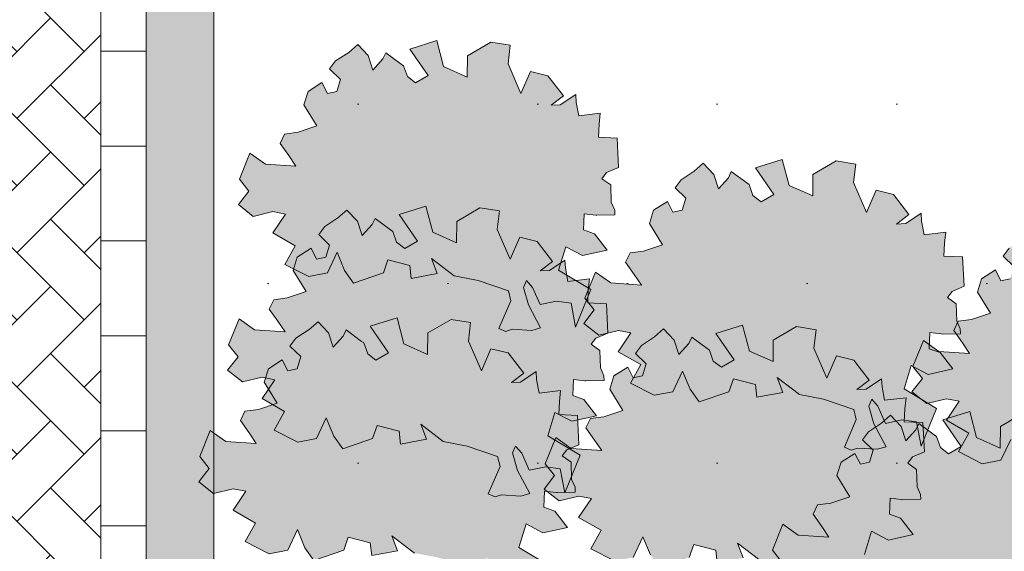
# Model space of a CAD drawing. Header units: metres. Extents: x 92403 to 95147, y 464428 to 465602.
# Tile 271 of 568: x 92431.34 to 92433.52, y 465221.92 to 465223.09. Entities that reach past the tile are written whole.
import ezdxf

# ---------------------------------------------------------------- set-up
doc = ezdxf.new("R2010")
doc.units = ezdxf.units.M
doc.layers.get('Defpoints').update_dxf_attribs({"linetype": 'CONTINUOUS'})
for name, color, linetype, lineweight in [('B-RO-VH-VERHARDING_STRAATBAKSTEEN-G', 252, 'CONTINUOUS', 5), ('X-XX-AL-M', 7, 'CONTINUOUS', 18), ('X-XX-AL-RMB - profiel', 7, 'CONTINUOUS', 9)]:
    doc.layers.add(name, color=color, linetype=linetype, lineweight=lineweight)
doc.layers.add('N-RO-GR-GROENSTROOK-A', color=7, linetype='CONTINUOUS', lineweight=0, true_color=0x5de817, transparency=0.7)
doc.styles.add('NLCS-ISO-M50-T25', font='NLCS-ISO.ttf', dxfattribs={"height": 0.125})
doc.dimstyles.new('NLCS-M50-T25-PIJL_L2_H1', dxfattribs={"dimscale": 0.05, "dimtxt": 2.5, "dimasz": 2.5, "dimexe": 2, "dimexo": 2, "dimgap": 0.7, "dimtad": 1, "dimzin": 0, "dimdsep": 46, "dimtxsty": 'NLCS-ISO-M50-T25', "dimcen": 2.5, "dimdle": 2, "dimclrd": 256, "dimclre": 256, "dimclrt": 256, "dimadec": 1, "dimazin": 0, "dimtfac": 1, "dimtdec": 3, "dimtofl": 0, "dimtmove": 0, "dimatfit": 3, "dimfxl": 2, "dimfxlon": 1, "dimtfillclr": 256, "dimtolj": 1, "dimtzin": 0, "dimlwd": -1, "dimlwe": -1, "dimarcsym": 0})

# ---------------------------------------------------------------- blocks, each defined once
blk = doc.blocks.new('*D150')
at = {"layer": 'Defpoints', "color": 0, "transparency": 16777216}
for p in [(92431.6193, 465222.2162), (92438.5156, 465222.2162), (92431.6193, 465220.7611)]:
    blk.add_point(p, dxfattribs=at)
at = {"layer": 'X-XX-AL-M', "transparency": 16777216}
for p, q in [((92431.6193, 465220.8611), (92431.6193, 465220.6611)), ((92438.5156, 465220.8611), (92438.5156, 465220.6611)), ((92438.3906, 465220.7611), (92431.7443, 465220.7611))]:
    blk.add_line(p, q, dxfattribs=at)
for points in [[(92431.7443, 465220.7819), (92431.7443, 465220.7402), (92431.6193, 465220.7611)], [(92438.3906, 465220.7819), (92438.3906, 465220.7402), (92438.5156, 465220.7611)]]:
    blk.add_solid(points, dxfattribs=at)
at = {"layer": 'X-XX-AL-M', "transparency": 16777216, "insert": (92435.0675, 465220.8711), "char_height": 0.125, "attachment_point": 5, "style": 'NLCS-ISO-M50-T25'}
blk.add_mtext('\\A1; (breedte var)', dxfattribs=at)
blk = doc.blocks.new('*D151')
at = {"layer": 'Defpoints', "color": 0, "transparency": 16777216}
for p in [(92428.2193, 465222.2162), (92431.6193, 465222.2162), (92428.2193, 465220.7611)]:
    blk.add_point(p, dxfattribs=at)
at = {"layer": 'X-XX-AL-M', "transparency": 16777216}
for p, q in [((92428.2193, 465220.8611), (92428.2193, 465220.6611)), ((92431.6193, 465220.8611), (92431.6193, 465220.6611)), ((92431.4943, 465220.7611), (92428.3443, 465220.7611))]:
    blk.add_line(p, q, dxfattribs=at)
for points in [[(92428.3443, 465220.7819), (92428.3443, 465220.7402), (92428.2193, 465220.7611)], [(92431.4943, 465220.7819), (92431.4943, 465220.7402), (92431.6193, 465220.7611)]]:
    blk.add_solid(points, dxfattribs=at)
at = {"layer": 'X-XX-AL-M', "transparency": 16777216, "insert": (92429.9193, 465220.8586), "char_height": 0.125, "attachment_point": 5, "style": 'NLCS-ISO-M50-T25'}
blk.add_mtext('\\A1;3.40', dxfattribs=at)

msp = doc.modelspace()

# ---------------------------------------------------------------- hatches: boundary and pattern name
at = {"layer": 'B-RO-VH-VERHARDING_STRAATBAKSTEEN-G', "ltscale": 0.1, "true_color": 0x794e4e}
h = msp.add_hatch(dxfattribs=at)
h.set_pattern_fill('KF-HALFSTEENS', color=27)
h.set_pattern_definition([(0, (92431.51931, 465221.34234), (0.105, 0.105), [0.105, -0.105]), (90, (92431.51931, 465221.34234), (-0.105, 6e-18), [])])
h.paths.add_polyline_path([(92431.619312, 465225.208142), (92431.519312, 465225.208142), (92431.519312, 465221.342343), (92431.619312, 465221.342343)])
at = {"layer": 'N-RO-GR-GROENSTROOK-A', "transparency": 33554508}
h = msp.add_hatch(color=256, dxfattribs=at)
h.dxf.hatch_style = 1
h.paths.add_polyline_path([(92432.299873, 465222.52538), (92432.353053, 465222.515245), (92432.41993, 465222.49224), (92432.425307, 465222.470245), (92432.398963, 465222.409131), (92432.414241, 465222.402545), (92432.428001, 465222.407271), (92432.471559, 465222.404481), (92432.490975, 465222.409966), (92432.463968, 465222.461039), (92432.452998, 465222.499871), (92432.459584, 465222.515149), (92432.473173, 465222.4997), (92432.489799, 465222.461627), (92432.526182, 465222.46939), (92432.558428, 465222.465081), (92432.568467, 465222.41173), (92432.602269, 465222.49479), (92432.530735, 465222.537854), (92432.546691, 465222.58969), (92432.583836, 465222.570145), (92432.638435, 465222.582048), (92432.610307, 465222.618318), (92432.585961, 465222.626932), (92432.587451, 465222.662484), (92432.612938, 465222.659524), (92432.615003, 465222.659284), (92432.655232, 465222.660168), (92432.654998, 465222.670808), (92432.64729, 465222.687866), (92432.64604, 465222.726282), (92432.626597, 465222.740191), (92432.636789, 465222.753774), (92432.663525, 465222.764961), (92432.660265, 465222.829911), (92432.618987, 465222.831641), (92432.620197, 465222.860527), (92432.623039, 465222.884892), (92432.575461, 465222.87903), (92432.569695, 465222.908994), (92432.568611, 465222.926585), (92432.534357, 465222.903536), (92432.514295, 465222.902674), (92432.541431, 465222.923403), (92432.507401, 465222.967776), (92432.469047, 465222.97724), (92432.447749, 465222.928246), (92432.419047, 465222.994262), (92432.424142, 465223.035162), (92432.380747, 465223.042218), (92432.329548, 465223.012022), (92432.329123, 465222.964642), (92432.276784, 465222.987916), (92432.261513, 465223.045512), (92432.202219, 465223.026917), (92432.242672, 465222.968265), (92432.214684, 465222.952023), (92432.1968, 465222.965866), (92432.188185, 465222.989926), (92432.183135, 465222.993542), (92432.149079, 465223.018669), (92432.142522, 465223.004934), (92432.120431, 465222.980458), (92432.110328, 465223.012437), (92432.08691, 465223.036986), (92432.066932, 465223.019493), (92432.038051, 465223.000539), (92432.024822, 465222.982762), (92432.048565, 465222.95977), (92432.040422, 465222.933008), (92432.019953, 465222.928628), (92432.007958, 465222.952699), (92431.977227, 465222.933038), (92431.968189, 465222.903563), (92431.996917, 465222.856794), (92431.954982, 465222.842839), (92431.925167, 465222.838851), (92431.915458, 465222.818177), (92431.934612, 465222.791187), (92431.950274, 465222.767748), (92431.882846, 465222.772276), (92431.848752, 465222.796488), (92431.825529, 465222.738802), (92431.846274, 465222.712531), (92431.823185, 465222.68286), (92431.856164, 465222.656862), (92431.899515, 465222.667353), (92431.927372, 465222.661865), (92431.899355, 465222.620092), (92431.948878, 465222.591699), (92431.926091, 465222.550623), (92431.978547, 465222.52394), (92432.019966, 465222.531763), (92432.041381, 465222.577347), (92432.057905, 465222.537243), (92432.077794, 465222.509175), (92432.14376, 465222.531812), (92432.153538, 465222.560339), (92432.202166, 465222.547826), (92432.205408, 465222.51967), (92432.26281, 465222.530358), (92432.25015, 465222.563361), (92432.299885, 465222.525397)])
h = msp.add_hatch(color=256, dxfattribs=at)
h.dxf.hatch_style = 1
h.paths.add_polyline_path([(92433.06334, 465222.262626), (92433.11652, 465222.252491), (92433.183397, 465222.229485), (92433.188774, 465222.20749), (92433.16243, 465222.146377), (92433.177708, 465222.139791), (92433.191468, 465222.144517), (92433.235026, 465222.141726), (92433.254442, 465222.147211), (92433.227435, 465222.198284), (92433.216465, 465222.237116), (92433.223051, 465222.252394), (92433.23664, 465222.236945), (92433.253265, 465222.198873), (92433.289649, 465222.206635), (92433.321895, 465222.202327), (92433.331934, 465222.148975), (92433.365736, 465222.232035), (92433.294202, 465222.275099), (92433.310158, 465222.326936), (92433.347303, 465222.30739), (92433.401902, 465222.319294), (92433.373774, 465222.355563), (92433.349428, 465222.364178), (92433.350918, 465222.39973), (92433.376405, 465222.396769), (92433.37847, 465222.396529), (92433.418699, 465222.397413), (92433.418465, 465222.408053), (92433.410757, 465222.425111), (92433.409506, 465222.463528), (92433.390064, 465222.477436), (92433.400256, 465222.491019), (92433.426992, 465222.502206), (92433.423732, 465222.567156), (92433.382454, 465222.568886), (92433.383664, 465222.597772), (92433.386506, 465222.622138), (92433.338928, 465222.616275), (92433.333161, 465222.646239), (92433.332078, 465222.66383), (92433.297823, 465222.640781), (92433.277762, 465222.639919), (92433.304898, 465222.660648), (92433.270868, 465222.705021), (92433.232514, 465222.714485), (92433.211216, 465222.665491), (92433.182514, 465222.731507), (92433.187609, 465222.772407), (92433.144214, 465222.779463), (92433.093015, 465222.749268), (92433.09259, 465222.701887), (92433.040251, 465222.725161), (92433.02498, 465222.782758), (92432.965686, 465222.764162), (92433.006139, 465222.70551), (92432.978151, 465222.689268), (92432.960266, 465222.703111), (92432.951652, 465222.727172), (92432.946602, 465222.730788), (92432.912546, 465222.755914), (92432.905989, 465222.742179), (92432.883898, 465222.717703), (92432.873795, 465222.749682), (92432.850377, 465222.774232), (92432.830399, 465222.756738), (92432.801517, 465222.737784), (92432.788289, 465222.720008), (92432.812032, 465222.697016), (92432.803889, 465222.670253), (92432.78342, 465222.665874), (92432.771425, 465222.689945), (92432.740693, 465222.670283), (92432.731656, 465222.640808), (92432.760384, 465222.594039), (92432.718449, 465222.580084), (92432.688634, 465222.576096), (92432.678925, 465222.555422), (92432.698079, 465222.528433), (92432.713741, 465222.504993), (92432.646313, 465222.509521), (92432.612219, 465222.533733), (92432.588996, 465222.476047), (92432.609741, 465222.449776), (92432.586651, 465222.420105), (92432.619631, 465222.394107), (92432.662982, 465222.404598), (92432.690839, 465222.39911), (92432.662822, 465222.357337), (92432.712345, 465222.328944), (92432.689558, 465222.287868), (92432.742014, 465222.261185), (92432.783433, 465222.269008), (92432.804848, 465222.314592), (92432.821372, 465222.274488), (92432.841261, 465222.24642), (92432.907227, 465222.269057), (92432.917005, 465222.297584), (92432.965633, 465222.285072), (92432.968875, 465222.256915), (92433.026277, 465222.267603), (92433.013617, 465222.300606), (92433.063352, 465222.262642)])
h = msp.add_hatch(color=256, dxfattribs=at)
h.dxf.hatch_style = 1
h.paths.add_polyline_path([(92432.27597, 465222.159113), (92432.32915, 465222.148977), (92432.396027, 465222.125972), (92432.401404, 465222.103977), (92432.37506, 465222.042864), (92432.390339, 465222.036278), (92432.404099, 465222.041004), (92432.447656, 465222.038213), (92432.467072, 465222.043698), (92432.440065, 465222.094771), (92432.429095, 465222.133603), (92432.435681, 465222.148881), (92432.44927, 465222.133432), (92432.465896, 465222.09536), (92432.50228, 465222.103122), (92432.534525, 465222.098814), (92432.544565, 465222.045462), (92432.578367, 465222.128522), (92432.506832, 465222.171586), (92432.522788, 465222.223423), (92432.559933, 465222.203877), (92432.614532, 465222.215781), (92432.586404, 465222.25205), (92432.562059, 465222.260665), (92432.563549, 465222.296217), (92432.589035, 465222.293256), (92432.5911, 465222.293016), (92432.631329, 465222.2939), (92432.631096, 465222.30454), (92432.623388, 465222.321598), (92432.622137, 465222.360015), (92432.602695, 465222.373923), (92432.612886, 465222.387506), (92432.639622, 465222.398693), (92432.636362, 465222.463643), (92432.595084, 465222.465373), (92432.596295, 465222.494259), (92432.599136, 465222.518625), (92432.551558, 465222.512762), (92432.545792, 465222.542726), (92432.544709, 465222.560317), (92432.510454, 465222.537268), (92432.490393, 465222.536406), (92432.517528, 465222.557135), (92432.483498, 465222.601508), (92432.445145, 465222.610972), (92432.423847, 465222.561978), (92432.395145, 465222.627994), (92432.40024, 465222.668894), (92432.356844, 465222.67595), (92432.305646, 465222.645755), (92432.30522, 465222.598374), (92432.252882, 465222.621648), (92432.237611, 465222.679245), (92432.178316, 465222.660649), (92432.218769, 465222.601997), (92432.190782, 465222.585755), (92432.172897, 465222.599598), (92432.164283, 465222.623659), (92432.159233, 465222.627275), (92432.125177, 465222.652401), (92432.11862, 465222.638666), (92432.096528, 465222.61419), (92432.086425, 465222.646169), (92432.063008, 465222.670719), (92432.04303, 465222.653225), (92432.014148, 465222.634271), (92432.00092, 465222.616495), (92432.024663, 465222.593502), (92432.016519, 465222.56674), (92431.99605, 465222.562361), (92431.984056, 465222.586432), (92431.953324, 465222.56677), (92431.944287, 465222.537295), (92431.973015, 465222.490526), (92431.931079, 465222.476571), (92431.901264, 465222.472583), (92431.891556, 465222.451909), (92431.91071, 465222.42492), (92431.926372, 465222.40148), (92431.858944, 465222.406008), (92431.824849, 465222.43022), (92431.801626, 465222.372534), (92431.822371, 465222.346263), (92431.799282, 465222.316592), (92431.832261, 465222.290594), (92431.875612, 465222.301085), (92431.90347, 465222.295597), (92431.875452, 465222.253824), (92431.924976, 465222.225431), (92431.902189, 465222.184355), (92431.954645, 465222.157672), (92431.996063, 465222.165495), (92432.017479, 465222.211079), (92432.034003, 465222.170975), (92432.053892, 465222.142907), (92432.119858, 465222.165544), (92432.129635, 465222.194071), (92432.178264, 465222.181558), (92432.181505, 465222.153402), (92432.238908, 465222.16409), (92432.226247, 465222.197093), (92432.275983, 465222.159129)])
h = msp.add_hatch(color=256, dxfattribs=at)
h.dxf.hatch_style = 1
h.paths.add_polyline_path([(92433.788352, 465222.11134), (92433.841532, 465222.101205), (92433.908409, 465222.0782), (92433.913786, 465222.056204), (92433.887442, 465221.995091), (92433.90272, 465221.988505), (92433.91648, 465221.993231), (92433.960038, 465221.990441), (92433.979454, 465221.995926), (92433.952447, 465222.046999), (92433.941477, 465222.085831), (92433.948063, 465222.101109), (92433.961652, 465222.08566), (92433.978277, 465222.047587), (92434.014661, 465222.055349), (92434.046907, 465222.051041), (92434.056946, 465221.99769), (92434.090748, 465222.080749), (92434.019214, 465222.123814), (92434.03517, 465222.17565), (92434.072315, 465222.156105), (92434.126914, 465222.168008), (92434.098786, 465222.204278), (92434.07444, 465222.212892), (92434.07593, 465222.248444), (92434.101417, 465222.245484), (92434.103482, 465222.245244), (92434.143711, 465222.246127), (92434.143477, 465222.256768), (92434.135769, 465222.273826), (92434.134518, 465222.312242), (92434.115076, 465222.32615), (92434.125268, 465222.339733), (92434.152004, 465222.350921), (92434.148744, 465222.41587), (92434.107466, 465222.4176), (92434.108676, 465222.446486), (92434.111518, 465222.470852), (92434.06394, 465222.46499), (92434.058173, 465222.494954), (92434.05709, 465222.512545), (92434.022836, 465222.489495), (92434.002774, 465222.488634), (92434.02991, 465222.509363), (92433.99588, 465222.553736), (92433.957526, 465222.563199), (92433.936228, 465222.514205), (92433.907526, 465222.580221), (92433.912621, 465222.621121), (92433.869226, 465222.628177), (92433.818027, 465222.597982), (92433.817602, 465222.550601), (92433.765263, 465222.573875), (92433.749992, 465222.631472), (92433.690698, 465222.612876), (92433.731151, 465222.554224), (92433.703163, 465222.537983), (92433.685278, 465222.551826), (92433.676664, 465222.575886), (92433.671614, 465222.579502), (92433.637558, 465222.604629), (92433.631001, 465222.590893), (92433.60891, 465222.566418), (92433.598807, 465222.598396), (92433.575389, 465222.622946), (92433.555411, 465222.605452), (92433.52653, 465222.586499), (92433.513301, 465222.568722), (92433.537044, 465222.54573), (92433.528901, 465222.518968), (92433.508432, 465222.514588), (92433.496437, 465222.538659), (92433.465705, 465222.518997), (92433.456668, 465222.489523), (92433.485396, 465222.442753), (92433.443461, 465222.428798), (92433.413646, 465222.424811), (92433.403937, 465222.404137), (92433.423091, 465222.377147), (92433.438753, 465222.353708), (92433.371325, 465222.358236), (92433.337231, 465222.382447), (92433.314008, 465222.324762), (92433.334753, 465222.298491), (92433.311663, 465222.268819), (92433.344643, 465222.242821), (92433.387994, 465222.253313), (92433.415851, 465222.247824), (92433.387834, 465222.206052), (92433.437357, 465222.177658), (92433.41457, 465222.136583), (92433.467026, 465222.1099), (92433.508445, 465222.117722), (92433.52986, 465222.163307), (92433.546384, 465222.123203), (92433.566273, 465222.095135), (92433.632239, 465222.117772), (92433.642017, 465222.146299), (92433.690645, 465222.133786), (92433.693887, 465222.10563), (92433.751289, 465222.116318), (92433.738629, 465222.14932), (92433.788364, 465222.111356)])
h = msp.add_hatch(color=256, dxfattribs=at)
h.dxf.hatch_style = 1
h.paths.add_polyline_path([(92432.212236, 465221.912282), (92432.265416, 465221.902147), (92432.332294, 465221.879141), (92432.33767, 465221.857146), (92432.311326, 465221.796033), (92432.326605, 465221.789447), (92432.340365, 465221.794173), (92432.383923, 465221.791383), (92432.403338, 465221.796868), (92432.376332, 465221.847941), (92432.365361, 465221.886773), (92432.371947, 465221.902051), (92432.385537, 465221.886602), (92432.402162, 465221.848529), (92432.438546, 465221.856291), (92432.470791, 465221.851983), (92432.480831, 465221.798632), (92432.514633, 465221.881691), (92432.443098, 465221.924755), (92432.459054, 465221.976592), (92432.4962, 465221.957047), (92432.550798, 465221.96895), (92432.52267, 465222.005219), (92432.498325, 465222.013834), (92432.499815, 465222.049386), (92432.525301, 465222.046426), (92432.527366, 465222.046186), (92432.567596, 465222.047069), (92432.567362, 465222.05771), (92432.559654, 465222.074768), (92432.558403, 465222.113184), (92432.538961, 465222.127092), (92432.549153, 465222.140675), (92432.575888, 465222.151863), (92432.572629, 465222.216812), (92432.53135, 465222.218542), (92432.532561, 465222.247428), (92432.535402, 465222.271794), (92432.487824, 465222.265932), (92432.482058, 465222.295896), (92432.480975, 465222.313487), (92432.44672, 465222.290437), (92432.426659, 465222.289576), (92432.453794, 465222.310305), (92432.419765, 465222.354678), (92432.381411, 465222.364141), (92432.360113, 465222.315147), (92432.331411, 465222.381163), (92432.336506, 465222.422063), (92432.29311, 465222.429119), (92432.241912, 465222.398924), (92432.241487, 465222.351543), (92432.189148, 465222.374817), (92432.173877, 465222.432414), (92432.114582, 465222.413818), (92432.155036, 465222.355166), (92432.127048, 465222.338925), (92432.109163, 465222.352768), (92432.100549, 465222.376828), (92432.095499, 465222.380444), (92432.061443, 465222.40557), (92432.054886, 465222.391835), (92432.032794, 465222.367359), (92432.022692, 465222.399338), (92431.999274, 465222.423888), (92431.979296, 465222.406394), (92431.950414, 465222.387441), (92431.937186, 465222.369664), (92431.960929, 465222.346672), (92431.952786, 465222.31991), (92431.932317, 465222.31553), (92431.920322, 465222.339601), (92431.88959, 465222.319939), (92431.880553, 465222.290465), (92431.909281, 465222.243695), (92431.867345, 465222.22974), (92431.83753, 465222.225752), (92431.827822, 465222.205079), (92431.846976, 465222.178089), (92431.862638, 465222.15465), (92431.79521, 465222.159178), (92431.761116, 465222.183389), (92431.737893, 465222.125703), (92431.758637, 465222.099433), (92431.735548, 465222.069761), (92431.768528, 465222.043763), (92431.811879, 465222.054255), (92431.839736, 465222.048766), (92431.811718, 465222.006994), (92431.861242, 465221.9786), (92431.838455, 465221.937525), (92431.890911, 465221.910842), (92431.932329, 465221.918664), (92431.953745, 465221.964249), (92431.970269, 465221.924145), (92431.990158, 465221.896077), (92432.056124, 465221.918714), (92432.065902, 465221.947241), (92432.11453, 465221.934728), (92432.117771, 465221.906572), (92432.175174, 465221.91726), (92432.162514, 465221.950262), (92432.212249, 465221.912298)])
h = msp.add_hatch(color=256, dxfattribs=at)
h.dxf.hatch_style = 1
h.paths.add_polyline_path([(92432.975703, 465221.896358), (92433.028883, 465221.886223), (92433.095761, 465221.863217), (92433.101137, 465221.841222), (92433.074793, 465221.780109), (92433.090072, 465221.773523), (92433.103832, 465221.778249), (92433.147389, 465221.775459), (92433.166805, 465221.780943), (92433.139798, 465221.832017), (92433.128828, 465221.870849), (92433.135414, 465221.886127), (92433.149004, 465221.870678), (92433.165629, 465221.832605), (92433.202013, 465221.840367), (92433.234258, 465221.836059), (92433.244298, 465221.782708), (92433.2781, 465221.865767), (92433.206565, 465221.908831), (92433.222521, 465221.960668), (92433.259666, 465221.941123), (92433.314265, 465221.953026), (92433.286137, 465221.989295), (92433.261792, 465221.99791), (92433.263282, 465222.033462), (92433.288768, 465222.030501), (92433.290833, 465222.030262), (92433.331063, 465222.031145), (92433.330829, 465222.041786), (92433.323121, 465222.058843), (92433.32187, 465222.09726), (92433.302428, 465222.111168), (92433.312619, 465222.124751), (92433.339355, 465222.135939), (92433.336096, 465222.200888), (92433.294817, 465222.202618), (92433.296028, 465222.231504), (92433.298869, 465222.25587), (92433.251291, 465222.250008), (92433.245525, 465222.279972), (92433.244442, 465222.297562), (92433.210187, 465222.274513), (92433.190126, 465222.273652), (92433.217261, 465222.294381), (92433.183232, 465222.338754), (92433.144878, 465222.348217), (92433.12358, 465222.299223), (92433.094878, 465222.365239), (92433.099973, 465222.406139), (92433.056577, 465222.413195), (92433.005379, 465222.383), (92433.004953, 465222.335619), (92432.952615, 465222.358893), (92432.937344, 465222.41649), (92432.878049, 465222.397894), (92432.918503, 465222.339242), (92432.890515, 465222.323), (92432.87263, 465222.336843), (92432.864016, 465222.360904), (92432.858966, 465222.36452), (92432.82491, 465222.389646), (92432.818353, 465222.375911), (92432.796261, 465222.351435), (92432.786159, 465222.383414), (92432.762741, 465222.407964), (92432.742763, 465222.39047), (92432.713881, 465222.371516), (92432.700653, 465222.35374), (92432.724396, 465222.330748), (92432.716252, 465222.303985), (92432.695784, 465222.299606), (92432.683789, 465222.323677), (92432.653057, 465222.304015), (92432.64402, 465222.27454), (92432.672748, 465222.227771), (92432.630812, 465222.213816), (92432.600997, 465222.209828), (92432.591289, 465222.189155), (92432.610443, 465222.162165), (92432.626105, 465222.138726), (92432.558677, 465222.143254), (92432.524582, 465222.167465), (92432.50136, 465222.109779), (92432.522104, 465222.083508), (92432.499015, 465222.053837), (92432.531995, 465222.027839), (92432.575345, 465222.03833), (92432.603203, 465222.032842), (92432.575185, 465221.991069), (92432.624709, 465221.962676), (92432.601922, 465221.921601), (92432.654378, 465221.894917), (92432.695796, 465221.90274), (92432.717212, 465221.948325), (92432.733736, 465221.908221), (92432.753625, 465221.880153), (92432.819591, 465221.90279), (92432.829369, 465221.931316), (92432.877997, 465221.918804), (92432.881238, 465221.890648), (92432.938641, 465221.901336), (92432.92598, 465221.934338), (92432.975716, 465221.896374)])
h = msp.add_hatch(color=256, dxfattribs=at)
h.dxf.hatch_style = 1
h.paths.add_polyline_path([(92433.477631, 465221.705262), (92433.530811, 465221.695127), (92433.597689, 465221.672121), (92433.603065, 465221.650126), (92433.576721, 465221.589013), (92433.592, 465221.582427), (92433.60576, 465221.587153), (92433.649318, 465221.584363), (92433.668733, 465221.589847), (92433.641726, 465221.640921), (92433.630756, 465221.679753), (92433.637342, 465221.695031), (92433.650932, 465221.679582), (92433.667557, 465221.641509), (92433.703941, 465221.649271), (92433.736186, 465221.644963), (92433.746226, 465221.591612), (92433.780028, 465221.674671), (92433.708493, 465221.717735), (92433.724449, 465221.769572), (92433.761595, 465221.750027), (92433.816193, 465221.76193), (92433.788065, 465221.798199), (92433.76372, 465221.806814), (92433.76521, 465221.842366), (92433.790696, 465221.839405), (92433.792761, 465221.839166), (92433.832991, 465221.840049), (92433.832757, 465221.85069), (92433.825049, 465221.867747), (92433.823798, 465221.906164), (92433.804356, 465221.920072), (92433.814548, 465221.933655), (92433.841283, 465221.944843), (92433.838024, 465222.009792), (92433.796745, 465222.011522), (92433.797956, 465222.040408), (92433.800797, 465222.064774), (92433.753219, 465222.058912), (92433.747453, 465222.088876), (92433.74637, 465222.106466), (92433.712115, 465222.083417), (92433.692054, 465222.082556), (92433.719189, 465222.103285), (92433.68516, 465222.147658), (92433.646806, 465222.157121), (92433.625508, 465222.108127), (92433.596806, 465222.174143), (92433.601901, 465222.215043), (92433.558505, 465222.222099), (92433.507307, 465222.191904), (92433.506882, 465222.144523), (92433.454543, 465222.167797), (92433.439272, 465222.225394), (92433.379977, 465222.206798), (92433.420431, 465222.148146), (92433.392443, 465222.131904), (92433.374558, 465222.145748), (92433.365944, 465222.169808), (92433.360894, 465222.173424), (92433.326838, 465222.19855), (92433.320281, 465222.184815), (92433.298189, 465222.160339), (92433.288087, 465222.192318), (92433.264669, 465222.216868), (92433.244691, 465222.199374), (92433.215809, 465222.18042), (92433.202581, 465222.162644), (92433.226324, 465222.139652), (92433.21818, 465222.112889), (92433.197712, 465222.10851), (92433.185717, 465222.132581), (92433.154985, 465222.112919), (92433.145948, 465222.083445), (92433.174676, 465222.036675), (92433.13274, 465222.02272), (92433.102925, 465222.018732), (92433.093217, 465221.998059), (92433.112371, 465221.971069), (92433.128033, 465221.94763), (92433.060605, 465221.952158), (92433.02651, 465221.976369), (92433.003288, 465221.918683), (92433.024032, 465221.892412), (92433.000943, 465221.862741), (92433.033923, 465221.836743), (92433.077273, 465221.847234), (92433.105131, 465221.841746), (92433.077113, 465221.799973), (92433.126637, 465221.77158), (92433.10385, 465221.730505), (92433.156306, 465221.703822), (92433.197724, 465221.711644), (92433.21914, 465221.757229), (92433.235664, 465221.717125), (92433.255553, 465221.689057), (92433.321519, 465221.711694), (92433.331297, 465221.74022), (92433.379925, 465221.727708), (92433.383166, 465221.699552), (92433.440569, 465221.71024), (92433.427908, 465221.743242), (92433.477644, 465221.705278)])
at = {"layer": 'X-XX-AL-RMB - profiel', "ltscale": 0.1, "true_color": 0x794e4e}
h = msp.add_hatch(dxfattribs=at)
h.set_pattern_fill('KF-KEPER', color=27, angle=135)
h.set_pattern_definition([(135, (-31.63175, 141.77966), (-0.14849242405, 1e-17), [0.315, -0.105]), (45, (-31.78024, 141.63116), (-0.14849242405, 3e-17), [0.315, -0.105])])
h.paths.add_polyline_path([(92431.519312, 465225.208142), (92428.319312, 465225.208142), (92428.319312, 465221.342343), (92431.519312, 465221.342343)])
at = {"layer": 'X-XX-AL-RMB - profiel', "ltscale": 1}
h = msp.add_hatch(color=251, dxfattribs=at)
h.dxf.hatch_style = 1
h.paths.add_polyline_path([(92431.769312, 465225.208142), (92431.619312, 465225.208142), (92431.619312, 465221.342343), (92431.769312, 465221.342343)])
at = {"layer": 'X-XX-AL-RMB - profiel', "true_color": 0x1a4a17, "transparency": 33554687}
h = msp.add_hatch(dxfattribs=at)
h.set_pattern_fill('AGR-GRAS_SPORTVELD', color=99, scale=0.5, pattern_type=2)
h.set_pattern_definition([(0, (-2044.0062, 1725.29212), (0.1984375, 0.396875), [0, -0.396875])])
h.paths.add_polyline_path([(92438.365593, 465225.208142), (92431.769312, 465225.208142), (92431.769312, 465221.342343), (92438.365593, 465221.342343)])

# ---------------------------------------------------------------- linework, layer by layer
at = {"layer": 'X-XX-AL-RMB - profiel', "color": 27, "true_color": 0x794e4e}
msp.add_lwpolyline([(92431.519312, 465221.342343), (92431.519312, 465225.208142)], dxfattribs=at)
at = {"layer": 'X-XX-AL-RMB - profiel'}
msp.add_lwpolyline([(92431.769312, 465225.208142), (92431.619312, 465225.208142), (92431.619312, 465221.342343), (92431.769312, 465221.342343)], close=True, dxfattribs=at)
at = {"layer": 'X-XX-AL-RMB - profiel', "color": 251}
for points in [[(92432.299873, 465222.52538), (92432.353053, 465222.515245), (92432.41993, 465222.49224), (92432.425307, 465222.470245), (92432.398963, 465222.409131), (92432.414241, 465222.402545), (92432.428001, 465222.407271), (92432.471559, 465222.404481), (92432.490975, 465222.409966), (92432.463968, 465222.461039), (92432.452998, 465222.499871), (92432.459584, 465222.515149), (92432.473173, 465222.4997), (92432.489799, 465222.461627), (92432.526182, 465222.46939), (92432.558428, 465222.465081), (92432.568467, 465222.41173), (92432.602269, 465222.49479), (92432.530735, 465222.537854), (92432.546691, 465222.58969), (92432.583836, 465222.570145), (92432.638435, 465222.582048), (92432.610307, 465222.618318), (92432.585961, 465222.626932), (92432.587451, 465222.662484), (92432.612938, 465222.659524), (92432.615003, 465222.659284), (92432.655232, 465222.660168), (92432.654998, 465222.670808), (92432.64729, 465222.687866), (92432.64604, 465222.726282), (92432.626597, 465222.740191), (92432.636789, 465222.753774), (92432.663525, 465222.764961), (92432.660265, 465222.829911), (92432.618987, 465222.831641), (92432.620197, 465222.860527), (92432.623039, 465222.884892), (92432.575461, 465222.87903), (92432.569695, 465222.908994), (92432.568611, 465222.926585), (92432.534357, 465222.903536), (92432.514295, 465222.902674), (92432.541431, 465222.923403), (92432.507401, 465222.967776), (92432.469047, 465222.97724), (92432.447749, 465222.928246), (92432.419047, 465222.994262), (92432.424142, 465223.035162), (92432.380747, 465223.042218), (92432.329548, 465223.012022), (92432.329123, 465222.964642), (92432.276784, 465222.987916), (92432.261513, 465223.045512), (92432.202219, 465223.026917), (92432.242672, 465222.968265), (92432.214684, 465222.952023), (92432.1968, 465222.965866), (92432.188185, 465222.989926), (92432.183135, 465222.993542), (92432.149079, 465223.018669), (92432.142522, 465223.004934), (92432.120431, 465222.980458), (92432.110328, 465223.012437), (92432.08691, 465223.036986), (92432.066932, 465223.019493), (92432.038051, 465223.000539), (92432.024822, 465222.982762), (92432.048565, 465222.95977), (92432.040422, 465222.933008), (92432.019953, 465222.928628), (92432.007958, 465222.952699), (92431.977227, 465222.933038), (92431.968189, 465222.903563), (92431.996917, 465222.856794), (92431.954982, 465222.842839), (92431.925167, 465222.838851), (92431.915458, 465222.818177), (92431.934612, 465222.791187), (92431.950274, 465222.767748), (92431.882846, 465222.772276), (92431.848752, 465222.796488), (92431.825529, 465222.738802), (92431.846274, 465222.712531), (92431.823185, 465222.68286), (92431.856164, 465222.656862), (92431.899515, 465222.667353), (92431.927372, 465222.661865), (92431.899355, 465222.620092), (92431.948878, 465222.591699), (92431.926091, 465222.550623), (92431.978547, 465222.52394), (92432.019966, 465222.531763), (92432.041381, 465222.577347), (92432.057905, 465222.537243), (92432.077794, 465222.509175), (92432.14376, 465222.531812), (92432.153538, 465222.560339), (92432.202166, 465222.547826), (92432.205408, 465222.51967), (92432.26281, 465222.530358), (92432.25015, 465222.563361), (92432.299885, 465222.525397)], [(92433.06334, 465222.262626), (92433.11652, 465222.252491), (92433.183397, 465222.229485), (92433.188774, 465222.20749), (92433.16243, 465222.146377), (92433.177708, 465222.139791), (92433.191468, 465222.144517), (92433.235026, 465222.141726), (92433.254442, 465222.147211), (92433.227435, 465222.198284), (92433.216465, 465222.237116), (92433.223051, 465222.252394), (92433.23664, 465222.236945), (92433.253265, 465222.198873), (92433.289649, 465222.206635), (92433.321895, 465222.202327), (92433.331934, 465222.148975), (92433.365736, 465222.232035), (92433.294202, 465222.275099), (92433.310158, 465222.326936), (92433.347303, 465222.30739), (92433.401902, 465222.319294), (92433.373774, 465222.355563), (92433.349428, 465222.364178), (92433.350918, 465222.39973), (92433.376405, 465222.396769), (92433.37847, 465222.396529), (92433.418699, 465222.397413), (92433.418465, 465222.408053), (92433.410757, 465222.425111), (92433.409506, 465222.463528), (92433.390064, 465222.477436), (92433.400256, 465222.491019), (92433.426992, 465222.502206), (92433.423732, 465222.567156), (92433.382454, 465222.568886), (92433.383664, 465222.597772), (92433.386506, 465222.622138), (92433.338928, 465222.616275), (92433.333161, 465222.646239), (92433.332078, 465222.66383), (92433.297823, 465222.640781), (92433.277762, 465222.639919), (92433.304898, 465222.660648), (92433.270868, 465222.705021), (92433.232514, 465222.714485), (92433.211216, 465222.665491), (92433.182514, 465222.731507), (92433.187609, 465222.772407), (92433.144214, 465222.779463), (92433.093015, 465222.749268), (92433.09259, 465222.701887), (92433.040251, 465222.725161), (92433.02498, 465222.782758), (92432.965686, 465222.764162), (92433.006139, 465222.70551), (92432.978151, 465222.689268), (92432.960266, 465222.703111), (92432.951652, 465222.727172), (92432.946602, 465222.730788), (92432.912546, 465222.755914), (92432.905989, 465222.742179), (92432.883898, 465222.717703), (92432.873795, 465222.749682), (92432.850377, 465222.774232), (92432.830399, 465222.756738), (92432.801517, 465222.737784), (92432.788289, 465222.720008), (92432.812032, 465222.697016), (92432.803889, 465222.670253), (92432.78342, 465222.665874), (92432.771425, 465222.689945), (92432.740693, 465222.670283), (92432.731656, 465222.640808), (92432.760384, 465222.594039), (92432.718449, 465222.580084), (92432.688634, 465222.576096), (92432.678925, 465222.555422), (92432.698079, 465222.528433), (92432.713741, 465222.504993), (92432.646313, 465222.509521), (92432.612219, 465222.533733), (92432.588996, 465222.476047), (92432.609741, 465222.449776), (92432.586651, 465222.420105), (92432.619631, 465222.394107), (92432.662982, 465222.404598), (92432.690839, 465222.39911), (92432.662822, 465222.357337), (92432.712345, 465222.328944), (92432.689558, 465222.287868), (92432.742014, 465222.261185), (92432.783433, 465222.269008), (92432.804848, 465222.314592), (92432.821372, 465222.274488), (92432.841261, 465222.24642), (92432.907227, 465222.269057), (92432.917005, 465222.297584), (92432.965633, 465222.285072), (92432.968875, 465222.256915), (92433.026277, 465222.267603), (92433.013617, 465222.300606), (92433.063352, 465222.262642)], [(92432.27597, 465222.159113), (92432.32915, 465222.148977), (92432.396027, 465222.125972), (92432.401404, 465222.103977), (92432.37506, 465222.042864), (92432.390339, 465222.036278), (92432.404099, 465222.041004), (92432.447656, 465222.038213), (92432.467072, 465222.043698), (92432.440065, 465222.094771), (92432.429095, 465222.133603), (92432.435681, 465222.148881), (92432.44927, 465222.133432), (92432.465896, 465222.09536), (92432.50228, 465222.103122), (92432.534525, 465222.098814), (92432.544565, 465222.045462), (92432.578367, 465222.128522), (92432.506832, 465222.171586), (92432.522788, 465222.223423), (92432.559933, 465222.203877), (92432.614532, 465222.215781), (92432.586404, 465222.25205), (92432.562059, 465222.260665), (92432.563549, 465222.296217), (92432.589035, 465222.293256), (92432.5911, 465222.293016), (92432.631329, 465222.2939), (92432.631096, 465222.30454), (92432.623388, 465222.321598), (92432.622137, 465222.360015), (92432.602695, 465222.373923), (92432.612886, 465222.387506), (92432.639622, 465222.398693), (92432.636362, 465222.463643), (92432.595084, 465222.465373), (92432.596295, 465222.494259), (92432.599136, 465222.518625), (92432.551558, 465222.512762), (92432.545792, 465222.542726), (92432.544709, 465222.560317), (92432.510454, 465222.537268), (92432.490393, 465222.536406), (92432.517528, 465222.557135), (92432.483498, 465222.601508), (92432.445145, 465222.610972), (92432.423847, 465222.561978), (92432.395145, 465222.627994), (92432.40024, 465222.668894), (92432.356844, 465222.67595), (92432.305646, 465222.645755), (92432.30522, 465222.598374), (92432.252882, 465222.621648), (92432.237611, 465222.679245), (92432.178316, 465222.660649), (92432.218769, 465222.601997), (92432.190782, 465222.585755), (92432.172897, 465222.599598), (92432.164283, 465222.623659), (92432.159233, 465222.627275), (92432.125177, 465222.652401), (92432.11862, 465222.638666), (92432.096528, 465222.61419), (92432.086425, 465222.646169), (92432.063008, 465222.670719), (92432.04303, 465222.653225), (92432.014148, 465222.634271), (92432.00092, 465222.616495), (92432.024663, 465222.593502), (92432.016519, 465222.56674), (92431.99605, 465222.562361), (92431.984056, 465222.586432), (92431.953324, 465222.56677), (92431.944287, 465222.537295), (92431.973015, 465222.490526), (92431.931079, 465222.476571), (92431.901264, 465222.472583), (92431.891556, 465222.451909), (92431.91071, 465222.42492), (92431.926372, 465222.40148), (92431.858944, 465222.406008), (92431.824849, 465222.43022), (92431.801626, 465222.372534), (92431.822371, 465222.346263), (92431.799282, 465222.316592), (92431.832261, 465222.290594), (92431.875612, 465222.301085), (92431.90347, 465222.295597), (92431.875452, 465222.253824), (92431.924976, 465222.225431), (92431.902189, 465222.184355), (92431.954645, 465222.157672), (92431.996063, 465222.165495), (92432.017479, 465222.211079), (92432.034003, 465222.170975), (92432.053892, 465222.142907), (92432.119858, 465222.165544), (92432.129635, 465222.194071), (92432.178264, 465222.181558), (92432.181505, 465222.153402), (92432.238908, 465222.16409), (92432.226247, 465222.197093), (92432.275983, 465222.159129)]]:
    msp.add_lwpolyline(points, close=True, dxfattribs=at)
for points in [[(92433.52653, 465222.586499), (92433.513301, 465222.568722), (92433.537044, 465222.54573)], [(92433.528901, 465222.518968), (92433.508432, 465222.514588), (92433.496437, 465222.538659), (92433.465705, 465222.518997), (92433.456668, 465222.489523), (92433.485396, 465222.442753), (92433.443461, 465222.428798), (92433.413646, 465222.424811), (92433.403937, 465222.404137), (92433.423091, 465222.377147), (92433.438753, 465222.353708), (92433.371325, 465222.358236), (92433.337231, 465222.382447), (92433.314008, 465222.324762), (92433.334753, 465222.298491), (92433.311663, 465222.268819), (92433.344643, 465222.242821), (92433.387994, 465222.253313), (92433.415851, 465222.247824), (92433.387834, 465222.206052), (92433.437357, 465222.177658), (92433.41457, 465222.136583), (92433.467026, 465222.1099), (92433.508445, 465222.117722), (92433.52986, 465222.163307)], [(92432.514633, 465221.881691), (92432.443098, 465221.924755), (92432.459054, 465221.976592), (92432.4962, 465221.957047), (92432.550798, 465221.96895), (92432.52267, 465222.005219), (92432.498325, 465222.013834), (92432.499815, 465222.049386), (92432.525301, 465222.046426), (92432.527366, 465222.046186), (92432.567596, 465222.047069), (92432.567362, 465222.05771), (92432.559654, 465222.074768), (92432.558403, 465222.113184), (92432.538961, 465222.127092), (92432.549153, 465222.140675), (92432.575888, 465222.151863), (92432.572629, 465222.216812), (92432.53135, 465222.218542), (92432.532561, 465222.247428), (92432.535402, 465222.271794), (92432.487824, 465222.265932), (92432.482058, 465222.295896), (92432.480975, 465222.313487), (92432.44672, 465222.290437), (92432.426659, 465222.289576), (92432.453794, 465222.310305), (92432.419765, 465222.354678), (92432.381411, 465222.364141), (92432.360113, 465222.315147), (92432.331411, 465222.381163), (92432.336506, 465222.422063), (92432.29311, 465222.429119), (92432.241912, 465222.398924), (92432.241487, 465222.351543), (92432.189148, 465222.374817), (92432.173877, 465222.432414), (92432.114582, 465222.413818), (92432.155036, 465222.355166), (92432.127048, 465222.338925), (92432.109163, 465222.352768), (92432.100549, 465222.376828), (92432.095499, 465222.380444), (92432.061443, 465222.40557), (92432.054886, 465222.391835), (92432.032794, 465222.367359), (92432.022692, 465222.399338), (92431.999274, 465222.423888), (92431.979296, 465222.406394), (92431.950414, 465222.387441), (92431.937186, 465222.369664), (92431.960929, 465222.346672), (92431.952786, 465222.31991), (92431.932317, 465222.31553), (92431.920322, 465222.339601), (92431.88959, 465222.319939), (92431.880553, 465222.290465), (92431.909281, 465222.243695), (92431.867345, 465222.22974), (92431.83753, 465222.225752), (92431.827822, 465222.205079), (92431.846976, 465222.178089), (92431.862638, 465222.15465), (92431.79521, 465222.159178), (92431.761116, 465222.183389), (92431.737893, 465222.125703), (92431.758637, 465222.099433), (92431.735548, 465222.069761), (92431.768528, 465222.043763), (92431.811879, 465222.054255), (92431.839736, 465222.048766), (92431.811718, 465222.006994), (92431.861242, 465221.9786), (92431.838455, 465221.937525), (92431.890911, 465221.910842), (92431.932329, 465221.918664), (92431.953745, 465221.964249), (92431.970269, 465221.924145), (92431.990158, 465221.896077), (92432.056124, 465221.918714), (92432.065902, 465221.947241), (92432.11453, 465221.934728), (92432.117771, 465221.906572), (92432.175174, 465221.91726), (92432.162514, 465221.950262), (92432.212249, 465221.912298)], [(92433.206565, 465221.908831), (92433.222521, 465221.960668), (92433.259666, 465221.941123), (92433.314265, 465221.953026), (92433.286137, 465221.989295), (92433.261792, 465221.99791), (92433.263282, 465222.033462), (92433.288768, 465222.030501), (92433.290833, 465222.030262), (92433.331063, 465222.031145), (92433.330829, 465222.041786), (92433.323121, 465222.058843), (92433.32187, 465222.09726), (92433.302428, 465222.111168), (92433.312619, 465222.124751), (92433.339355, 465222.135939), (92433.336096, 465222.200888), (92433.294817, 465222.202618), (92433.296028, 465222.231504), (92433.298869, 465222.25587), (92433.251291, 465222.250008), (92433.245525, 465222.279972), (92433.244442, 465222.297562), (92433.210187, 465222.274513), (92433.190126, 465222.273652), (92433.217261, 465222.294381), (92433.183232, 465222.338754), (92433.144878, 465222.348217), (92433.12358, 465222.299223), (92433.094878, 465222.365239), (92433.099973, 465222.406139), (92433.056577, 465222.413195), (92433.005379, 465222.383), (92433.004953, 465222.335619), (92432.952615, 465222.358893), (92432.937344, 465222.41649), (92432.878049, 465222.397894), (92432.918503, 465222.339242), (92432.890515, 465222.323), (92432.87263, 465222.336843), (92432.864016, 465222.360904), (92432.858966, 465222.36452), (92432.82491, 465222.389646), (92432.818353, 465222.375911), (92432.796261, 465222.351435), (92432.786159, 465222.383414), (92432.762741, 465222.407964), (92432.742763, 465222.39047), (92432.713881, 465222.371516), (92432.700653, 465222.35374), (92432.724396, 465222.330748), (92432.716252, 465222.303985), (92432.695784, 465222.299606), (92432.683789, 465222.323677), (92432.653057, 465222.304015), (92432.64402, 465222.27454), (92432.672748, 465222.227771), (92432.630812, 465222.213816), (92432.600997, 465222.209828), (92432.591289, 465222.189155), (92432.610443, 465222.162165), (92432.626105, 465222.138726), (92432.558677, 465222.143254), (92432.524582, 465222.167465), (92432.50136, 465222.109779), (92432.522104, 465222.083508), (92432.499015, 465222.053837), (92432.531995, 465222.027839), (92432.575345, 465222.03833), (92432.603203, 465222.032842), (92432.575185, 465221.991069), (92432.624709, 465221.962676), (92432.601922, 465221.921601), (92432.654378, 465221.894917)], [(92433.558505, 465222.222099), (92433.507307, 465222.191904), (92433.506882, 465222.144523), (92433.454543, 465222.167797), (92433.439272, 465222.225394), (92433.379977, 465222.206798), (92433.420431, 465222.148146), (92433.392443, 465222.131904), (92433.374558, 465222.145748), (92433.365944, 465222.169808), (92433.360894, 465222.173424), (92433.326838, 465222.19855), (92433.320281, 465222.184815), (92433.298189, 465222.160339), (92433.288087, 465222.192318), (92433.264669, 465222.216868), (92433.244691, 465222.199374), (92433.215809, 465222.18042), (92433.202581, 465222.162644), (92433.226324, 465222.139652), (92433.21818, 465222.112889), (92433.197712, 465222.10851), (92433.185717, 465222.132581), (92433.154985, 465222.112919), (92433.145948, 465222.083445), (92433.174676, 465222.036675), (92433.13274, 465222.02272), (92433.102925, 465222.018732), (92433.093217, 465221.998059), (92433.112371, 465221.971069), (92433.128033, 465221.94763), (92433.060605, 465221.952158), (92433.02651, 465221.976369), (92433.003288, 465221.918683), (92433.024032, 465221.892412)], [(92432.695796, 465221.90274), (92432.717212, 465221.948325), (92432.733736, 465221.908221)], [(92432.819591, 465221.90279), (92432.829369, 465221.931316), (92432.877997, 465221.918804), (92432.881238, 465221.890648)], [(92432.938641, 465221.901336), (92432.92598, 465221.934338), (92432.975716, 465221.896374)]]:
    msp.add_lwpolyline(points, dxfattribs=at)

# ---------------------------------------------------------------- dimensions: what is measured, and where the dimension line sits
at = {"layer": 'X-XX-AL-M'}
dim = msp.add_aligned_dim(p1=(92431.619312, 465222.216249), p2=(92428.219312, 465222.216249), distance=1.455174, dimstyle='NLCS-M50-T25-PIJL_L2_H1', dxfattribs=at)
dim.commit()
dim.dimension.update_dxf_attribs({"geometry": '*D151', "text_midpoint": (92429.919312, 465220.858575)})
dim = msp.add_aligned_dim(p1=(92438.515593, 465222.216249), p2=(92431.619312, 465222.216249), distance=1.455174, text=' (breedte var)', dimstyle='NLCS-M50-T25-PIJL_L2_H1', dxfattribs=at)
dim.commit()
dim.dimension.update_dxf_attribs({"geometry": '*D150', "text_midpoint": (92435.067453, 465220.871075)})

doc.saveas('drawing.dxf')
